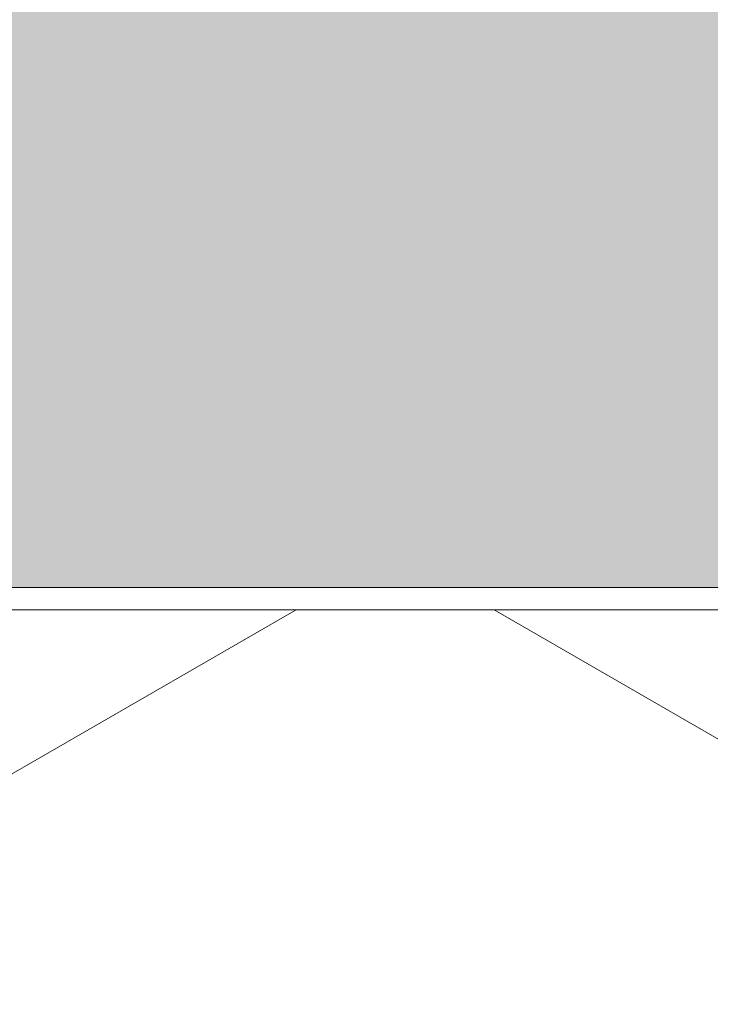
# Model space of a CAD drawing. Header units: millimetres. Extents: x -281 to 121694, y -16481 to 65128.
# Tile 519 of 656: x 32341 to 32436, y 22958 to 23092. Entities that reach past the tile are written whole.
import ezdxf

# ---------------------------------------------------------------- set-up
doc = ezdxf.new("R2010")
doc.units = ezdxf.units.MM
for name, color, linetype, lineweight in [('A--A2__Ruwbouw', 8, 'Continuous', 5), ('A--L21__Buitenwanden', 3, 'Continuous', 5), ('A--L3__Afbouw', 2, 'Continuous', 5)]:
    doc.layers.add(name, color=color, linetype=linetype, lineweight=lineweight)

# ---------------------------------------------------------------- blocks, each defined once
blk = doc.blocks.new('NLRS_WI_kozijn_gen_cpz - NLRS_WI_kozijn bxh_2550x2620mm ongelijk_gen_cpz-74022358-L_80_ 12')
at = {"layer": 'A--L3__Afbouw'}
blk.add_hatch(color=256, dxfattribs=at).paths.add_polyline_path([(-1254, -84.75), (-491, -84.75), (-491, -27.75), (-447, -27.75), (-447, -84.75), (1254, -84.75), (1254, 142.25), (-1254, 142.25)])
blk.add_line((-1254, 142.25), (-1254, -84.75), dxfattribs=at)

msp = doc.modelspace()

# ---------------------------------------------------------------- hatches: boundary and pattern name
at = {"layer": 'A--A2__Ruwbouw'}
h = msp.add_hatch(dxfattribs=at)
h.set_pattern_fill('FP_438', color=256, angle=60, style=0, pattern_type=2)
h.set_pattern_definition([(150, (32532.5, 32800), (-70, -121.2436), []), (210, (32532.5, 32800), (70, -121.2436), [])])
h.paths.add_polyline_path([(32499.04, 22685), (32520, 22685), (32520, 23012), (32285, 23012), (32285, 22685)])
h.paths.add_polyline_path([(32285, 25526), (32520, 25526), (32520, 25674), (32285, 25674), (32285, 25550)])
h.paths.add_polyline_path([(32285, 29126), (32520, 29126), (32520, 29274), (32285, 29274), (32285, 29150)])
h.paths.add_polyline_path([(32520, 32726), (32520, 32874), (32285, 32874), (32285, 32726), (32499.04, 32726)])
h.paths.add_polyline_path([(32499.04, 36326), (32520, 36326), (32520, 36474), (32285, 36474), (32285, 36326)])
h.paths.add_polyline_path([(32520, 39926), (32520, 40074), (32285, 40074), (32285, 39926), (32499.04, 39926)])
h.paths.add_polyline_path([(32520, 42588), (32520, 42915), (32285, 42915), (32285, 42588), (32499.04, 42588)])

# ---------------------------------------------------------------- linework, layer by layer
at = {"layer": 'A--L21__Buitenwanden'}
msp.add_line((32532.5, 23012), (32260, 23012), dxfattribs=at)

# ---------------------------------------------------------------- block references
at = {"layer": 'A--L3__Afbouw', "rotation": 89.99999999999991}
msp.add_blockref('NLRS_WI_kozijn_gen_cpz - NLRS_WI_kozijn bxh_2550x2620mm ongelijk_gen_cpz-74022358-L_80_ 12', (32396.25, 24269), dxfattribs=at)

doc.saveas('drawing.dxf')
